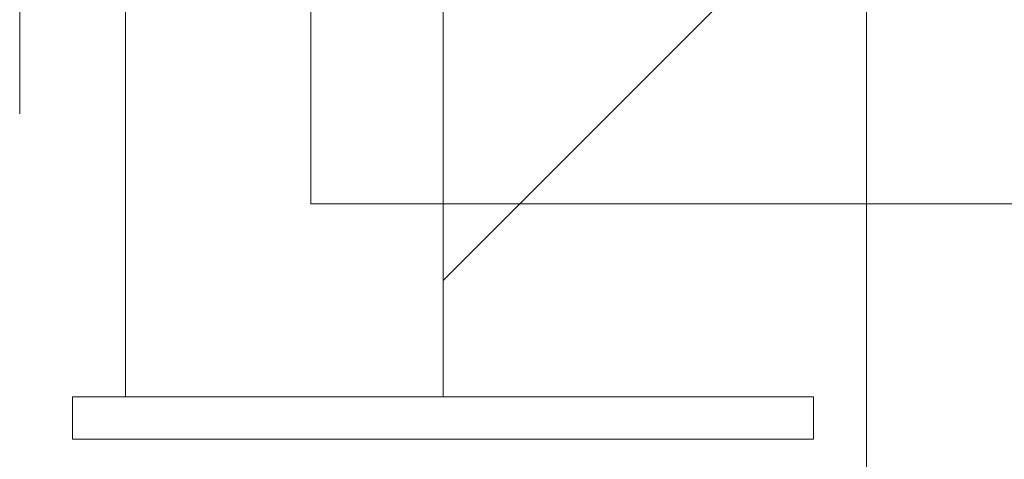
# Model space of a CAD drawing. Header units: millimetres. Extents: x -1970 to 61924, y -58230 to 6847.
# Tile 708 of 925: x 26610 to 26796, y 1103 to 1186. Entities that reach past the tile are written whole.
import ezdxf

# ---------------------------------------------------------------- set-up
doc = ezdxf.new("R2010")
doc.units = ezdxf.units.MM
doc.layers.add('COTAS_P', color=1, linetype='Continuous', lineweight=0)
doc.layers.add('lateral_C05', color=7, linetype='Continuous', lineweight=0)
doc.dimstyles.new('R19_100', dxfattribs={"dimtxt": 250, "dimasz": 150, "dimexe": 150, "dimexo": 80, "dimgap": 100, "dimtad": 1, "dimtih": 1, "dimtoh": 1, "dimdsep": 46, "dimcen": 0.09, "dimadec": 0, "dimazin": 0, "dimtfac": 1, "dimtdec": 4, "dimtofl": 0, "dimtmove": 0, "dimatfit": 3, "dimfxl": 1, "dimtolj": 1, "dimtzin": 0, "dimarcsym": 0})

# ---------------------------------------------------------------- blocks, each defined once
blk = doc.blocks.new('DIM_R26_9')
at = {"layer": 'COTAS_P'}
for p, q in [((26750.07, 1241), (27150.07, 1241)), ((27150.07, 1241), (27105.07, 1091)), ((27150.07, 0), (27150.07, 1241)), ((27150.07, 1241), (27195.07, 1091)), ((27150.07, 0), (27105.07, 150)), ((27150.07, 0), (27195.07, 150)), ((26750.07, 0), (27150.07, 0))]:
    blk.add_line(p, q, dxfattribs=at)
blk.add_text('1241 P', height=250, rotation=90, dxfattribs=at).set_placement((27050.07, 620.5))
blk = doc.blocks.new('DIM_R26_27')
at = {"layer": 'COTAS_P'}
for p, q in [((26795.07, 1320), (27495.07, 1320)), ((27495.07, 1320), (27450.07, 1170)), ((27495.07, 0), (27495.07, 1320)), ((27495.07, 1320), (27540.07, 1170)), ((27495.07, 0), (27450.07, 150)), ((27495.07, 0), (27540.07, 150)), ((26795.07, 0), (27495.07, 0))]:
    blk.add_line(p, q, dxfattribs=at)
blk.add_text('1320 P', height=250, rotation=90, dxfattribs=at).set_placement((27395.07, 660))

msp = doc.modelspace()

# ---------------------------------------------------------------- linework, layer by layer
at = {"layer": 'lateral_C05'}
for p, q in [((26665.067, 1151), (26665.067, 1311)), ((26630.067, 1114.5), (26630.067, 1196.5)), ((26690.067, 1114.5), (26690.067, 1196.5)), ((26750.067, 1196.5), (26690.067, 1136.5)), ((26690.067, 1196.5), (26690.067, 1136.5)), ((26770.067, 1196.5), (26770.067, 1008)), ((26610.067, 1185.502), (26610.067, 1187.622)), ((26610.067, 1183.483), (26610.067, 1185.502)), ((26610.067, 1181.569), (26610.067, 1183.483)), ((26610.067, 1179.766), (26610.067, 1181.569)), ((26610.067, 1178.078), (26610.067, 1179.766)), ((26610.067, 1176.509), (26610.067, 1178.078)), ((26610.067, 1175.063), (26610.067, 1176.509)), ((26610.067, 1173.744), (26610.067, 1175.063)), ((26610.067, 1172.554), (26610.067, 1173.744)), ((26610.067, 1171.498), (26610.067, 1172.554)), ((26610.067, 1170.577), (26610.067, 1171.498)), ((26610.067, 1169.794), (26610.067, 1170.577)), ((26610.067, 1169.15), (26610.067, 1169.794)), ((26610.067, 1168.648), (26610.067, 1169.15)), ((26610.067, 1168.288), (26610.067, 1168.648)), ((26610.067, 1168.072), (26610.067, 1168.288)), ((26610.067, 1168), (26610.067, 1168.072)), ((26665.067, 1151), (26835.067, 1151)), ((26620.067, 1106.5), (26620.067, 1114.5)), ((26620.067, 1114.5), (26760.067, 1114.5)), ((26630.067, 1114.5), (26690.067, 1114.5)), ((26673.57, 1114.5), (26673.586, 1114.5)), ((26673.586, 1114.5), (26673.618, 1114.5)), ((26673.618, 1114.5), (26673.666, 1114.5)), ((26673.666, 1114.5), (26673.73, 1114.5)), ((26673.73, 1114.5), (26673.81, 1114.5)), ((26673.81, 1114.5), (26673.906, 1114.5)), ((26673.906, 1114.5), (26674.017, 1114.5)), ((26674.017, 1114.5), (26674.143, 1114.5)), ((26674.143, 1114.5), (26674.283, 1114.5)), ((26674.283, 1114.5), (26674.438, 1114.5)), ((26674.438, 1114.5), (26674.607, 1114.5)), ((26674.607, 1114.5), (26674.79, 1114.5)), ((26674.79, 1114.5), (26674.986, 1114.5)), ((26674.986, 1114.5), (26675.194, 1114.5)), ((26675.194, 1114.5), (26675.414, 1114.5)), ((26675.414, 1114.5), (26675.646, 1114.5)), ((26675.646, 1114.5), (26675.889, 1114.5)), ((26675.889, 1114.5), (26676.143, 1114.5)), ((26676.143, 1114.5), (26676.406, 1114.5)), ((26676.406, 1114.5), (26676.678, 1114.5)), ((26676.678, 1114.5), (26676.959, 1114.5)), ((26676.959, 1114.5), (26677.247, 1114.5)), ((26677.247, 1114.5), (26677.543, 1114.5)), ((26677.543, 1114.5), (26677.844, 1114.5)), ((26677.844, 1114.5), (26678.152, 1114.5)), ((26678.152, 1114.5), (26678.464, 1114.5)), ((26678.464, 1114.5), (26678.78, 1114.5)), ((26678.78, 1114.5), (26679.099, 1114.5)), ((26679.099, 1114.5), (26679.42, 1114.5)), ((26679.42, 1114.5), (26679.743, 1114.5)), ((26680.067, 1114.5), (26679.743, 1114.5)), ((26700.067, 1114.5), (26680.067, 1114.5)), ((26700.067, 1114.5), (26700.386, 1114.5)), ((26700.386, 1114.5), (26700.705, 1114.5)), ((26700.705, 1114.5), (26701.021, 1114.5)), ((26701.021, 1114.5), (26701.336, 1114.5)), ((26701.336, 1114.5), (26701.647, 1114.5)), ((26701.647, 1114.5), (26701.954, 1114.5)), ((26701.954, 1114.5), (26702.257, 1114.5)), ((26702.257, 1114.5), (26702.555, 1114.5)), ((26702.555, 1114.5), (26702.847, 1114.5)), ((26702.847, 1114.5), (26703.132, 1114.5)), ((26703.132, 1114.5), (26703.409, 1114.5)), ((26703.409, 1114.5), (26703.679, 1114.5)), ((26703.679, 1114.5), (26703.94, 1114.5)), ((26703.94, 1114.5), (26704.191, 1114.5)), ((26704.191, 1114.5), (26704.433, 1114.5)), ((26704.433, 1114.5), (26704.664, 1114.5)), ((26704.664, 1114.5), (26704.884, 1114.5)), ((26704.884, 1114.5), (26705.092, 1114.5)), ((26705.092, 1114.5), (26705.288, 1114.5)), ((26705.288, 1114.5), (26705.472, 1114.5)), ((26705.472, 1114.5), (26705.643, 1114.5)), ((26705.643, 1114.5), (26705.8, 1114.5)), ((26705.8, 1114.5), (26705.943, 1114.5)), ((26705.943, 1114.5), (26706.073, 1114.5)), ((26706.073, 1114.5), (26706.188, 1114.5)), ((26706.188, 1114.5), (26706.288, 1114.5)), ((26706.288, 1114.5), (26706.373, 1114.5)), ((26706.373, 1114.5), (26706.443, 1114.5)), ((26706.443, 1114.5), (26706.497, 1114.5)), ((26706.497, 1114.5), (26706.536, 1114.5)), ((26706.536, 1114.5), (26706.56, 1114.5)), ((26760.067, 1106.5), (26760.067, 1114.5)), ((26620.067, 1106.5), (26760.067, 1106.5)), ((26673.57, 1106.5), (26673.586, 1106.5)), ((26673.586, 1106.5), (26673.618, 1106.5)), ((26673.618, 1106.5), (26673.666, 1106.5)), ((26673.666, 1106.5), (26673.73, 1106.5)), ((26673.73, 1106.5), (26673.81, 1106.5)), ((26673.81, 1106.5), (26673.906, 1106.5)), ((26673.906, 1106.5), (26674.017, 1106.5)), ((26674.017, 1106.5), (26674.143, 1106.5)), ((26674.143, 1106.5), (26674.283, 1106.5)), ((26674.283, 1106.5), (26674.438, 1106.5)), ((26674.438, 1106.5), (26674.607, 1106.5)), ((26674.607, 1106.5), (26674.79, 1106.5)), ((26674.79, 1106.5), (26674.986, 1106.5)), ((26674.986, 1106.5), (26675.194, 1106.5)), ((26675.194, 1106.5), (26675.414, 1106.5)), ((26675.414, 1106.5), (26675.646, 1106.5)), ((26675.646, 1106.5), (26675.889, 1106.5)), ((26675.889, 1106.5), (26676.143, 1106.5)), ((26676.143, 1106.5), (26676.406, 1106.5)), ((26676.406, 1106.5), (26676.678, 1106.5)), ((26676.678, 1106.5), (26676.959, 1106.5)), ((26676.959, 1106.5), (26677.247, 1106.5)), ((26677.247, 1106.5), (26677.543, 1106.5)), ((26677.543, 1106.5), (26677.844, 1106.5)), ((26677.844, 1106.5), (26678.152, 1106.5)), ((26678.152, 1106.5), (26678.464, 1106.5)), ((26678.464, 1106.5), (26678.78, 1106.5)), ((26678.78, 1106.5), (26679.099, 1106.5)), ((26679.099, 1106.5), (26679.42, 1106.5)), ((26679.42, 1106.5), (26679.743, 1106.5)), ((26680.067, 1106.5), (26679.743, 1106.5)), ((26700.067, 1106.5), (26680.067, 1106.5)), ((26700.067, 1106.5), (26700.386, 1106.5)), ((26700.386, 1106.5), (26700.705, 1106.5)), ((26700.705, 1106.5), (26701.021, 1106.5)), ((26701.021, 1106.5), (26701.336, 1106.5)), ((26701.336, 1106.5), (26701.647, 1106.5)), ((26701.647, 1106.5), (26701.954, 1106.5)), ((26701.954, 1106.5), (26702.257, 1106.5)), ((26702.257, 1106.5), (26702.555, 1106.5)), ((26702.555, 1106.5), (26702.847, 1106.5)), ((26702.847, 1106.5), (26703.132, 1106.5)), ((26703.132, 1106.5), (26703.409, 1106.5)), ((26703.409, 1106.5), (26703.679, 1106.5)), ((26703.679, 1106.5), (26703.94, 1106.5)), ((26703.94, 1106.5), (26704.191, 1106.5)), ((26704.191, 1106.5), (26704.433, 1106.5)), ((26704.433, 1106.5), (26704.664, 1106.5)), ((26704.664, 1106.5), (26704.884, 1106.5)), ((26704.884, 1106.5), (26705.092, 1106.5)), ((26705.092, 1106.5), (26705.288, 1106.5)), ((26705.288, 1106.5), (26705.472, 1106.5)), ((26705.472, 1106.5), (26705.643, 1106.5)), ((26705.643, 1106.5), (26705.8, 1106.5)), ((26705.8, 1106.5), (26705.943, 1106.5)), ((26705.943, 1106.5), (26706.073, 1106.5)), ((26706.073, 1106.5), (26706.188, 1106.5)), ((26706.188, 1106.5), (26706.288, 1106.5)), ((26706.288, 1106.5), (26706.373, 1106.5)), ((26706.373, 1106.5), (26706.443, 1106.5)), ((26706.443, 1106.5), (26706.497, 1106.5)), ((26706.497, 1106.5), (26706.536, 1106.5)), ((26706.536, 1106.5), (26706.56, 1106.5))]:
    msp.add_line(p, q, dxfattribs=at)

# ---------------------------------------------------------------- dimensions: what is measured, and where the dimension line sits
at = {"layer": 'COTAS_P'}
for p1, p2, distance, picture, middle in [((26795.067, 0), (26795.067, 1320), -700, 'DIM_R26_27', (27495.067, 660)), ((26750.067, 0), (26750.067, 1241), -400, 'DIM_R26_9', (27150.067, 620.5))]:
    dim = msp.add_aligned_dim(p1=p1, p2=p2, distance=distance, text='<> P', dimstyle='R19_100', dxfattribs=at)
    dim.commit()
    dim.dimension.update_dxf_attribs({"geometry": picture, "text_midpoint": middle})

doc.saveas('drawing.dxf')
